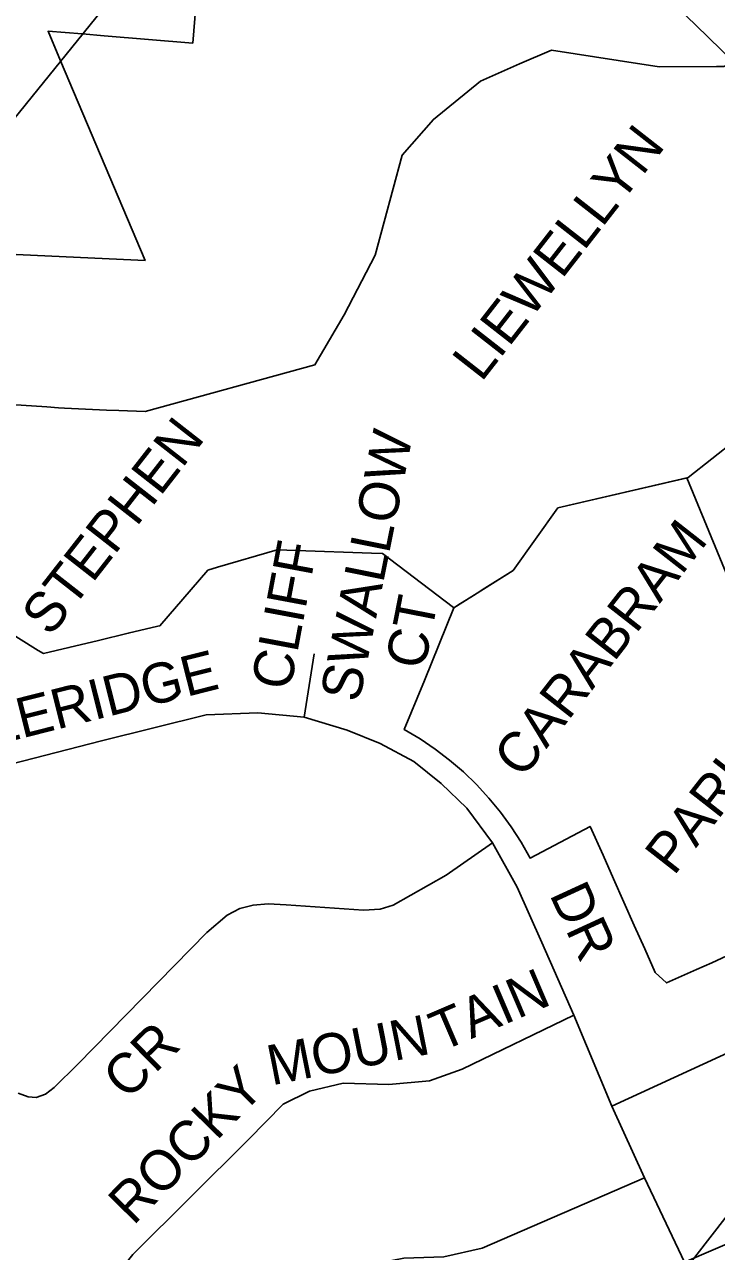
# Model space of a CAD drawing. Extents: x 586326 to 623965, y 4819854 to 4857850.
# Drawn here: x 601303 to 601649, y 4846005 to 4846618 of the extents above; entities that cross this region are included whole.
import ezdxf

# ---------------------------------------------------------------- set-up
doc = ezdxf.new("R2010")
doc.units = 0
for name, color, linetype in [('Lots_Concessions', 7, 'Continuous'), ('Minor Rd Lbls', 7, 'Continuous'), ('Minor Rds', 7, 'Continuous'), ('Park Lbls', 7, 'Continuous'), ('Park Outlines', 7, 'Continuous')]:
    doc.layers.add(name, color=color, linetype=linetype)

msp = doc.modelspace()

# ---------------------------------------------------------------- linework, layer by layer
at = {"layer": 'Lots_Concessions'}
for p, q in [((601241.45, 4846501.89), (601348.04, 4846633.58)), ((601485.48, 4845807.3), (601903.98, 4846344.39))]:
    msp.add_line(p, q, dxfattribs=at)
at = {"layer": 'Minor Rds'}
for points in [[(601442.48, 4846272.32), (601447.46, 4846303.92)], [(601442.48, 4846272.32), (601419.44, 4846274.51), (601393.62, 4846273.49), (601341.29, 4846260.55), (601284.78, 4846245.99)], [(601536.6, 4846209.5), (601523.85, 4846226.91), (601511.09, 4846239.18), (601497.42, 4846250.07), (601480.44, 4846259.11), (601464.07, 4846265.79), (601442.48, 4846272.32)], [(601536.6, 4846209.5), (601513.46, 4846193.44), (601487.06, 4846178.34), (601480.52, 4846176.35), (601472.11, 4846175.85), (601433.6, 4846178.63), (601424.55, 4846179.02), (601417.01, 4846178.41), (601410.35, 4846176.74), (601404.11, 4846173.4), (601393.92, 4846164.75), (601329.4, 4846099.03), (601317.55, 4846087.28), (601313.24, 4846083.97), (601308.6, 4846082.43), (601304.6, 4846082.69), (601299.67, 4846084.45)], [(601577.37, 4846123.39), (601561.24, 4846159.8), (601548.99, 4846187.47), (601536.6, 4846209.5)], [(601827.24, 4845995.24), (601764.92, 4846135.09), (601757.13, 4846144.67), (601746.86, 4846146.8), (601735.33, 4846142), (601596.32, 4846078.06)], [(601612.71, 4846042.3), (601531.58, 4846007.1), (601512.38, 4846002.82), (601492.37, 4846002.19), (601480.32, 4845999.71), (601470.75, 4845993.33), (601459.41, 4845982.34), (601416.17, 4845937.68), (601408.02, 4845933.43), (601397.74, 4845934.87), (601391.71, 4845939.34), (601352.49, 4845978.47), (601348.47, 4845985.53), (601349.89, 4845995.1), (601356.98, 4846003.96), (601414.75, 4846061.38), (601432.12, 4846079.1), (601445.23, 4846085.48), (601462.1, 4846089.53), (601484.91, 4846088.86), (601505.1, 4846090.62), (601521.48, 4846096.47), (601577.37, 4846123.39)], [(601596.32, 4846078.06), (601577.37, 4846123.39)], [(601612.71, 4846042.3), (601596.32, 4846078.06)], [(601632.58, 4846000.08), (601612.71, 4846042.3)], [(601632.58, 4846000.08), (601700.78, 4846029.48), (601708.58, 4846029.48), (601714.6, 4846027), (601721.34, 4846020.62), (601753.27, 4845949.42)]]:
    msp.add_lwpolyline(points, dxfattribs=at)
at = {"layer": 'Park Outlines'}
for points in [[(601393.24, 4846686.96), (601386.88, 4846608.95), (601386.86, 4846608.95), (601342.5, 4846612.58), (601331.68, 4846613.46), (601331.64, 4846613.46), (601314.53, 4846614.86), (601320.8, 4846600.07), (601320.81, 4846600.04), (601363.07, 4846500.36), (601244.56, 4846505.84)], [(601290.75, 4846428.81), (601313.9, 4846427.22), (601319.73, 4846426.81), (601319.82, 4846426.81), (601322.78, 4846426.52), (601343.82, 4846425.68), (601349.9, 4846425.43), (601363, 4846424.9), (601447.92, 4846448.21), (601462.51, 4846473.13), (601477.97, 4846503.03), (601491.58, 4846553.02), (601507.15, 4846570.8), (601530.69, 4846589.83), (601550.18, 4846598.59), (601566.18, 4846605.45), (601599.55, 4846600.15), (601620.03, 4846597.05), (601648.68, 4846597.2), (601652.26, 4846597.22), (601657.2, 4846599.39), (601638.31, 4846617.79), (601624.9, 4846630.84)], [(601648.68, 4846597.2), (601620.03, 4846597.05), (601599.55, 4846600.15), (601566.18, 4846605.45), (601550.18, 4846598.59), (601530.69, 4846589.83), (601507.15, 4846570.8), (601491.58, 4846553.02), (601477.97, 4846503.03), (601462.51, 4846473.13), (601447.92, 4846448.21), (601363, 4846424.9), (601349.9, 4846425.43), (601343.82, 4846425.68), (601322.78, 4846426.52), (601319.82, 4846426.81), (601319.73, 4846426.81), (601313.9, 4846427.22), (601290.75, 4846428.81)], [(601291.25, 4846317.01), (601309.67, 4846305.57), (601312.21, 4846304), (601324.99, 4846307.06), (601339.81, 4846310.62), (601354.64, 4846314.17), (601369.46, 4846317.73), (601370.45, 4846317.96), (601386.06, 4846336.08), (601394.43, 4846345.78), (601399.2, 4846347.18), (601428.99, 4846355.91), (601438.64, 4846355.55), (601476.16, 4846354.15), (601481.72, 4846353.95), (601513.01, 4846330.3), (601517.22, 4846327.12), (601517.42, 4846326.97), (601547.03, 4846345.54), (601569.38, 4846376.81), (601634.2, 4846391.86), (601634.2, 4846391.86), (601634.53, 4846391.94), (601669.95, 4846419.96)], [(601675.44, 4846290.98), (601633.87, 4846391.78), (601569.38, 4846376.81), (601547.03, 4846345.54), (601531.56, 4846335.83), (601527.94, 4846333.56), (601520.69, 4846329.01), (601517.42, 4846326.97), (601502.61, 4846290.63), (601492.6, 4846266.07), (601500.44, 4846261.44), (601508, 4846256.35), (601515.24, 4846250.84), (601522.16, 4846244.92), (601528.72, 4846238.6), (601534.9, 4846231.92), (601540.68, 4846224.89), (601546.05, 4846217.53), (601550.98, 4846209.88), (601555.46, 4846201.95), (601585.46, 4846217.77), (601591.9, 4846203.29), (601597.11, 4846191.6), (601602.31, 4846179.91), (601607.52, 4846168.22), (601612.72, 4846156.54), (601617.93, 4846144.85), (601623.6, 4846139.6), (601631.14, 4846142.96), (601638.67, 4846146.31), (601646.2, 4846149.67), (601653.74, 4846153.02)]]:
    msp.add_lwpolyline(points, dxfattribs=at)

# ---------------------------------------------------------------- texts
at = {"layer": 'Minor Rd Lbls'}
for s, rotation, p in [('SWALLOW', 78.62717, (601469.97, 4846279.13)), ('CLIFF', 79.40115, (601435.54, 4846285.02)), ('CT', 78.93531, (601502.62, 4846295.53)), ('EAGLERIDGE', 14.13796, (601232.4, 4846244.27)), ('DR', 294.67572, (601564.93, 4846183.85)), ('TAIN', 23.18946, (601510.93, 4846105.05)), ('MOUN', 11.26004, (601426.27, 4846088.34)), ('CR', 44.45791, (601354.15, 4846080.5)), ('ROCKY', 45.58169, (601357.18, 4846018))]:
    msp.add_text(s, height=19.992, rotation=rotation, dxfattribs=at).set_placement(p)
at = {"layer": 'Park Lbls'}
for s, p in [('LIEWELLYN', (601531.09, 4846439.21)), ('STEPHEN', (601315.69, 4846311.96)), ('CARABRAM', (601551.63, 4846240.99)), ('PARK', (601627.32, 4846192.63))]:
    msp.add_text(s, height=19.992, rotation=52.00002, dxfattribs=at).set_placement(p)

doc.saveas('drawing.dxf')
